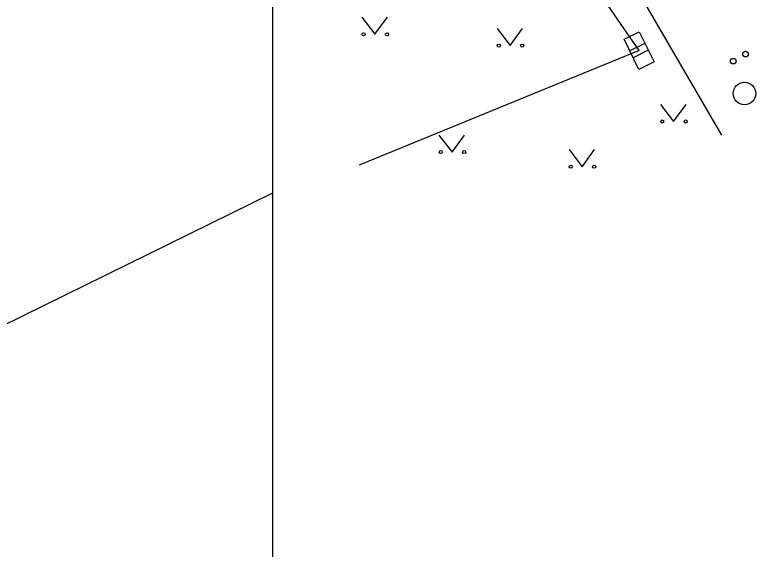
# Model space of a CAD drawing. Extents: x 554947 to 555436, y 6564938 to 6565792.
# Drawn here: x 555230.43 to 555256.53, y 6565084.24 to 6565103.22 of the extents above; entities that cross this region are included whole.
import ezdxf

# ---------------------------------------------------------------- set-up
doc = ezdxf.new("R2010")
doc.units = 0
for name, color, linetype in [('ELRAJATISMP', 7, 'Continuous'), ('HALJASTUS', 7, 'Continuous'), ('MPKAABEL', 7, 'Continuous'), ('PR_SIDE', 7, 'Continuous'), ('VORMISTUS', 7, 'Continuous')]:
    doc.layers.add(name, color=color, linetype=linetype)

msp = doc.modelspace()

# ---------------------------------------------------------------- linework, layer by layer
at = {"layer": 'ELRAJATISMP'}
for p, q in [((555252.796, 6565102.199), (555252.26, 6565101.936)), ((555252.915, 6565101.956), (555252.38, 6565101.692))]:
    msp.add_line(p, q, dxfattribs=at)
msp.add_lwpolyline([(555252.592, 6565102.614), (555253.119, 6565101.542), (555252.583, 6565101.278), (555252.056, 6565102.35)], close=True, dxfattribs=at)
at = {"layer": 'HALJASTUS'}
for p, q in [((555242.753, 6565103.133), (555243.216, 6565102.526)), ((555243.216, 6565102.526), (555243.662, 6565103.133)), ((555247.548, 6565102.728), (555248.012, 6565102.122)), ((555248.012, 6565102.122), (555248.457, 6565102.728)), ((555253.348, 6565100.032), (555253.811, 6565099.426)), ((555253.811, 6565099.426), (555254.256, 6565100.032)), ((555245.489, 6565098.948), (555245.953, 6565098.341)), ((555245.953, 6565098.341), (555246.398, 6565098.948)), ((555250.103, 6565098.43), (555250.566, 6565097.823)), ((555250.566, 6565097.823), (555251.012, 6565098.43))]:
    msp.add_line(p, q, dxfattribs=at)
msp.add_lwpolyline([(555235.12, 6565151.155), (555232.135, 6565148.949), (555229.151, 6565146.49), (555228.521, 6565144.196), (555233.66, 6565136.637), (555246.422, 6565114.586), (555255.514, 6565098.946)], dxfattribs=at)
for centre, radius in [((555242.815, 6565102.526), 0.055), ((555243.644, 6565102.526), 0.055), ((555247.611, 6565102.122), 0.055), ((555248.44, 6565102.122), 0.055), ((555256.365, 6565101.82), 0.1), ((555255.93, 6565101.57), 0.1), ((555256.331, 6565100.424), 0.4), ((555253.41, 6565099.426), 0.055), ((555254.239, 6565099.426), 0.055), ((555245.552, 6565098.341), 0.055), ((555246.381, 6565098.341), 0.055), ((555250.165, 6565097.823), 0.055), ((555250.994, 6565097.823), 0.055)]:
    msp.add_circle(centre, radius, dxfattribs=at)
at = {"layer": 'MPKAABEL'}
msp.add_line((555252.588, 6565101.946), (555242.652, 6565097.876), dxfattribs=at)
msp.add_lwpolyline([(555252.588, 6565101.946), (555250.157, 6565105.485), (555246.43, 6565112.048), (555243.328, 6565117.686), (555240.248, 6565123.284), (555235.885, 6565131.607), (555233.393, 6565136.173), (555233.034, 6565137.981), (555233.62, 6565138.358), (555237.1, 6565137.907), (555242.704, 6565136.954), (555245.573, 6565136.455), (555256.506, 6565134.49), (555262.887, 6565133.288), (555269.268, 6565132.087), (555280.849, 6565129.896), (555289.168, 6565128.301), (555288.207, 6565123.189), (555286.959, 6565118.589), (555293.983, 6565117.646), (555297.167, 6565117.091)], dxfattribs=at)
at = {"layer": 'PR_SIDE'}
msp.add_lwpolyline([(555239.586, 6565096.88), (555221.076, 6565087.78)], dxfattribs=at)
at = {"layer": 'VORMISTUS'}
msp.add_lwpolyline([(555029.586, 6565234.913), (555239.586, 6565234.913), (555239.586, 6564937.913), (555029.586, 6564937.913)], close=True, dxfattribs=at)

doc.saveas('drawing.dxf')
